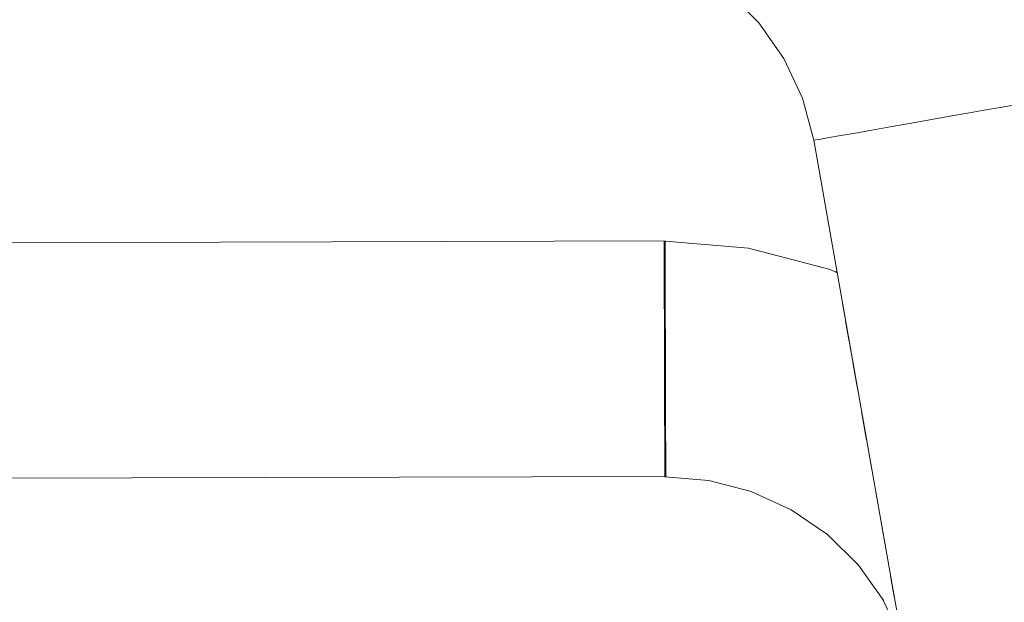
# Model space of a CAD drawing. Header units: millimetres. Extents: x -30280 to 309309, y -17460 to 4378.
# Tile 439 of 656: x 148311 to 148377, y -14528 to -14488. Entities that reach past the tile are written whole.
import ezdxf

# ---------------------------------------------------------------- set-up
doc = ezdxf.new("R2010")
doc.units = ezdxf.units.MM
doc.header["$MEASUREMENT"] = 0
doc.linetypes.add('Wipeout_Contour', pattern=[1000, 0, -1000])
doc.layers.add('P1_PLANTA PRIMERA_4_Nuevo_08_E_Envans secs', color=7, linetype='Continuous')
doc.layers.add('P1_PLANTA PRIMERA_4_Nuevo_09_EI_Mobiliari general', color=7, linetype='Continuous')
doc.layers.add('P1_PLANTA PRIMERA_4_Nuevo_09_EI_Mobiliari general_Pluma_Nº__1', color=7, linetype='Continuous', lineweight=5)

msp = doc.modelspace()

# ---------------------------------------------------------------- wipeouts: each hides what was drawn before it
at = {"color": 254, "linetype": 'Wipeout_Contour', "lineweight": 0, "ltscale": 4168802.32584306}
msp.add_wipeout([(147993.395, -14496.363), (147991.819, -14505.297), (147997.826, -14503.696), (148003.486, -14503.223), (148178.929, -14503.678), (148354.372, -14503.196), (148360.032, -14503.696), (148365.582, -14505.147), (148364.463, -14496.363), (148363.694, -14493.495), (148362.438, -14490.805), (148360.733, -14488.374), (148358.631, -14486.277), (148356.196, -14484.578), (148353.503, -14483.328), (148350.633, -14482.566), (148347.674, -14482.315), (148192.121, -14482.728), (148178.929, -14482.764), (148165.738, -14482.801), (148010.184, -14482.293), (148007.225, -14482.566), (148004.355, -14483.328), (148001.662, -14484.578), (147999.227, -14486.277), (147997.125, -14488.374), (147995.42, -14490.805), (147994.164, -14493.495)], dxfattribs=at).dxf.layer = 'P1_PLANTA PRIMERA_4_Nuevo_09_EI_Mobiliari general'

# ---------------------------------------------------------------- next in the draw order: wipeouts: each hides what was drawn before it
at = {"color": 254, "linetype": 'Wipeout_Contour', "lineweight": 0, "ltscale": 1490846.539842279}
msp.add_wipeout([(148362.107, -14469.75), (148364.172, -14470.707), (148368.898, -14474.006), (148372.979, -14478.077), (148376.289, -14482.795), (148378.728, -14488.018), (148380.22, -14493.585), (148382.286, -14505.297), (148403.929, -14505.297), (148403.929, -14469.75)], dxfattribs=at).dxf.layer = 'P1_PLANTA PRIMERA_4_Nuevo_09_EI_Mobiliari general'

# ---------------------------------------------------------------- next in the draw order: wipeouts: each hides what was drawn before it
at = {"color": 254, "linetype": 'Wipeout_Contour', "lineweight": 0, "ltscale": 596490.986384}
msp.add_wipeout([(148428.929, -14807.895), (148373.71, -14494.733), (148372.342, -14494.974), (148428.929, -14815.895)], dxfattribs=at).dxf.layer = 'P1_PLANTA PRIMERA_4_Nuevo_09_EI_Mobiliari general'
at = {"color": 254, "linetype": 'Wipeout_Contour', "lineweight": 0, "ltscale": 447208.118275}
msp.add_wipeout([(148360.032, -14504.178), (148365.582, -14505.63), (148360.052, -14503.819)], dxfattribs=at).dxf.layer = 'P1_PLANTA PRIMERA_4_Nuevo_09_EI_Mobiliari general'

# ---------------------------------------------------------------- next in the draw order: wipeouts: each hides what was drawn before it
at = {"color": 254, "linetype": 'Wipeout_Contour', "lineweight": 0, "ltscale": 596487.728079}
msp.add_wipeout([(148428.929, -14815.895), (148372.342, -14494.974), (148370.974, -14495.215), (148427.518, -14815.895)], dxfattribs=at).dxf.layer = 'P1_PLANTA PRIMERA_4_Nuevo_09_EI_Mobiliari general'
at = {"color": 254, "linetype": 'Wipeout_Contour', "lineweight": 0, "ltscale": 447208.062316}
msp.add_wipeout([(148359.97, -14504.762), (148365.459, -14506.198), (148360.032, -14504.178)], dxfattribs=at).dxf.layer = 'P1_PLANTA PRIMERA_4_Nuevo_09_EI_Mobiliari general'

# ---------------------------------------------------------------- next in the draw order: wipeouts: each hides what was drawn before it
at = {"color": 254, "linetype": 'Wipeout_Contour', "lineweight": 0, "ltscale": 447207.908638}
msp.add_wipeout([(148359.869, -14505.554), (148365.259, -14506.963), (148359.97, -14504.762)], dxfattribs=at).dxf.layer = 'P1_PLANTA PRIMERA_4_Nuevo_09_EI_Mobiliari general'

# ---------------------------------------------------------------- next in the draw order: wipeouts: each hides what was drawn before it
at = {"color": 254, "linetype": 'Wipeout_Contour', "lineweight": 0, "ltscale": 596293.74136}
msp.add_wipeout([(148364.987, -14507.902), (148366.631, -14508.653), (148366.427, -14507.497), (148365.259, -14506.963)], dxfattribs=at).dxf.layer = 'P1_PLANTA PRIMERA_4_Nuevo_09_EI_Mobiliari general'

# ---------------------------------------------------------------- next in the draw order: wipeouts: each hides what was drawn before it
at = {"color": 254, "linetype": 'Wipeout_Contour', "lineweight": 0, "ltscale": 596294.014239}
msp.add_wipeout([(148364.651, -14508.987), (148366.868, -14509.999), (148366.631, -14508.653), (148364.987, -14507.902)], dxfattribs=at).dxf.layer = 'P1_PLANTA PRIMERA_4_Nuevo_09_EI_Mobiliari general'

# ---------------------------------------------------------------- next in the draw order: wipeouts: each hides what was drawn before it
at = {"color": 254, "linetype": 'Wipeout_Contour', "lineweight": 0, "ltscale": 596279.531617}
msp.add_wipeout([(148359.563, -14507.656), (148364.651, -14508.987), (148364.987, -14507.902), (148359.732, -14506.528)], dxfattribs=at).dxf.layer = 'P1_PLANTA PRIMERA_4_Nuevo_09_EI_Mobiliari general'

# ---------------------------------------------------------------- next in the draw order: wipeouts: each hides what was drawn before it
at = {"color": 254, "linetype": 'Wipeout_Contour', "lineweight": 0, "ltscale": 596258.396227}
msp.add_wipeout([(148354.377, -14506.081), (148354.38, -14507.196), (148359.563, -14507.656), (148359.732, -14506.528)], dxfattribs=at).dxf.layer = 'P1_PLANTA PRIMERA_4_Nuevo_09_EI_Mobiliari general'
at = {"color": 254, "linetype": 'Wipeout_Contour', "lineweight": 0, "ltscale": 596294.292235}
msp.add_wipeout([(148364.263, -14510.183), (148367.131, -14511.494), (148366.868, -14509.999), (148364.651, -14508.987)], dxfattribs=at).dxf.layer = 'P1_PLANTA PRIMERA_4_Nuevo_09_EI_Mobiliari general'

# ---------------------------------------------------------------- next in the draw order: wipeouts: each hides what was drawn before it
at = {"color": 254, "linetype": 'Wipeout_Contour', "lineweight": 0, "ltscale": 447010.407405}
msp.add_wipeout([(148354.375, -14505.068), (148178.929, -14505.55), (148354.377, -14506.054)], dxfattribs=at).dxf.layer = 'P1_PLANTA PRIMERA_4_Nuevo_09_EI_Mobiliari general'
at = {"color": 254, "linetype": 'Wipeout_Contour', "lineweight": 0, "ltscale": 596278.907748}
msp.add_wipeout([(148359.563, -14507.656), (148359.367, -14508.903), (148364.263, -14510.183), (148364.651, -14508.987)], dxfattribs=at).dxf.layer = 'P1_PLANTA PRIMERA_4_Nuevo_09_EI_Mobiliari general'

# ---------------------------------------------------------------- next in the draw order: wipeouts: each hides what was drawn before it
at = {"color": 254, "linetype": 'Wipeout_Contour', "lineweight": 0, "ltscale": 596258.511002}
msp.add_wipeout([(148354.38, -14507.223), (148354.383, -14508.46), (148359.367, -14508.903), (148359.563, -14507.656)], dxfattribs=at).dxf.layer = 'P1_PLANTA PRIMERA_4_Nuevo_09_EI_Mobiliari general'
at = {"color": 254, "linetype": 'Wipeout_Contour', "lineweight": 0, "ltscale": 596294.564927}
msp.add_wipeout([(148363.833, -14511.456), (148367.413, -14513.092), (148367.131, -14511.494), (148364.263, -14510.183)], dxfattribs=at).dxf.layer = 'P1_PLANTA PRIMERA_4_Nuevo_09_EI_Mobiliari general'

# ---------------------------------------------------------------- next in the draw order: wipeouts: each hides what was drawn before it
at = {"color": 254, "linetype": 'Wipeout_Contour', "lineweight": 0, "ltscale": 595898.647336}
msp.add_wipeout([(148354.377, -14506.054), (148178.929, -14506.536), (148178.929, -14507.678), (148354.38, -14507.196)], dxfattribs=at).dxf.layer = 'P1_PLANTA PRIMERA_4_Nuevo_09_EI_Mobiliari general'
at = {"color": 254, "linetype": 'Wipeout_Contour', "lineweight": 0, "ltscale": 596278.17985}
msp.add_wipeout([(148359.367, -14508.903), (148359.151, -14510.232), (148363.833, -14511.456), (148364.263, -14510.183)], dxfattribs=at).dxf.layer = 'P1_PLANTA PRIMERA_4_Nuevo_09_EI_Mobiliari general'

# ---------------------------------------------------------------- next in the draw order: wipeouts: each hides what was drawn before it
at = {"color": 254, "linetype": 'Wipeout_Contour', "lineweight": 0, "ltscale": 596258.618125}
msp.add_wipeout([(148354.383, -14508.487), (148354.387, -14509.807), (148359.151, -14510.232), (148359.367, -14508.903)], dxfattribs=at).dxf.layer = 'P1_PLANTA PRIMERA_4_Nuevo_09_EI_Mobiliari general'
at = {"color": 254, "linetype": 'Wipeout_Contour', "lineweight": 0, "ltscale": 596294.633924}
msp.add_wipeout([(148363.375, -14512.766), (148367.556, -14514.677), (148367.413, -14513.092), (148363.833, -14511.456)], dxfattribs=at).dxf.layer = 'P1_PLANTA PRIMERA_4_Nuevo_09_EI_Mobiliari general'

# ---------------------------------------------------------------- next in the draw order: wipeouts: each hides what was drawn before it
at = {"color": 254, "linetype": 'Wipeout_Contour', "lineweight": 0, "ltscale": 595899.121887}
msp.add_wipeout([(148178.929, -14507.678), (148178.929, -14508.942), (148354.383, -14508.46), (148354.38, -14507.196)], dxfattribs=at).dxf.layer = 'P1_PLANTA PRIMERA_4_Nuevo_09_EI_Mobiliari general'
at = {"color": 254, "linetype": 'Wipeout_Contour', "lineweight": 0, "ltscale": 596277.37005}
msp.add_wipeout([(148359.151, -14510.232), (148358.92, -14511.601), (148363.375, -14512.766), (148363.833, -14511.456)], dxfattribs=at).dxf.layer = 'P1_PLANTA PRIMERA_4_Nuevo_09_EI_Mobiliari general'
at = {"color": 254, "linetype": 'Wipeout_Contour', "lineweight": 0, "ltscale": 447227.608842}
msp.add_wipeout([(148366.864, -14515.884), (148368.049, -14516.699), (148367.711, -14514.783)], dxfattribs=at).dxf.layer = 'P1_PLANTA PRIMERA_4_Nuevo_09_EI_Mobiliari general'

# ---------------------------------------------------------------- next in the draw order: wipeouts: each hides what was drawn before it
at = {"color": 254, "linetype": 'Wipeout_Contour', "lineweight": 0, "ltscale": 596258.591945}
msp.add_wipeout([(148354.324, -14509.828), (148354.328, -14511.218), (148358.92, -14511.601), (148359.151, -14510.232)], dxfattribs=at).dxf.layer = 'P1_PLANTA PRIMERA_4_Nuevo_09_EI_Mobiliari general'
at = {"color": 254, "linetype": 'Wipeout_Contour', "lineweight": 0, "ltscale": 596293.821127}
msp.add_wipeout([(148362.903, -14514.074), (148366.864, -14515.884), (148367.556, -14514.677), (148363.375, -14512.766)], dxfattribs=at).dxf.layer = 'P1_PLANTA PRIMERA_4_Nuevo_09_EI_Mobiliari general'

# ---------------------------------------------------------------- next in the draw order: wipeouts: each hides what was drawn before it
at = {"color": 254, "linetype": 'Wipeout_Contour', "lineweight": 0, "ltscale": 595899.637115}
msp.add_wipeout([(148354.383, -14508.46), (148178.929, -14508.942), (148178.929, -14510.289), (148354.387, -14509.807)], dxfattribs=at).dxf.layer = 'P1_PLANTA PRIMERA_4_Nuevo_09_EI_Mobiliari general'
at = {"color": 254, "linetype": 'Wipeout_Contour', "lineweight": 0, "ltscale": 596276.502965}
msp.add_wipeout([(148358.92, -14511.601), (148358.682, -14512.97), (148362.903, -14514.074), (148363.375, -14512.766)], dxfattribs=at).dxf.layer = 'P1_PLANTA PRIMERA_4_Nuevo_09_EI_Mobiliari general'
at = {"color": 254, "linetype": 'Wipeout_Contour', "lineweight": 0, "ltscale": 596303.355948}
msp.add_wipeout([(148366.171, -14517.049), (148368.378, -14518.566), (148368.049, -14516.699), (148366.864, -14515.884)], dxfattribs=at).dxf.layer = 'P1_PLANTA PRIMERA_4_Nuevo_09_EI_Mobiliari general'

# ---------------------------------------------------------------- next in the draw order: wipeouts: each hides what was drawn before it
at = {"color": 254, "linetype": 'Wipeout_Contour', "lineweight": 0, "ltscale": 596258.674279}
msp.add_wipeout([(148354.328, -14511.218), (148354.332, -14512.607), (148358.682, -14512.97), (148358.92, -14511.601)], dxfattribs=at).dxf.layer = 'P1_PLANTA PRIMERA_4_Nuevo_09_EI_Mobiliari general'
at = {"color": 254, "linetype": 'Wipeout_Contour', "lineweight": 0, "ltscale": 596291.986394}
msp.add_wipeout([(148362.903, -14514.074), (148362.43, -14515.339), (148366.171, -14517.049), (148366.864, -14515.884)], dxfattribs=at).dxf.layer = 'P1_PLANTA PRIMERA_4_Nuevo_09_EI_Mobiliari general'

# ---------------------------------------------------------------- next in the draw order: wipeouts: each hides what was drawn before it
at = {"color": 254, "linetype": 'Wipeout_Contour', "lineweight": 0, "ltscale": 893862.880854}
msp.add_wipeout([(148354.387, -14509.807), (148178.929, -14510.289), (148185.471, -14510.307), (148185.467, -14511.661), (148354.328, -14511.196), (148354.324, -14509.828)], dxfattribs=at).dxf.layer = 'P1_PLANTA PRIMERA_4_Nuevo_09_EI_Mobiliari general'
at = {"color": 254, "linetype": 'Wipeout_Contour', "lineweight": 0, "ltscale": 596275.604856}
msp.add_wipeout([(148358.682, -14512.97), (148358.445, -14514.297), (148362.43, -14515.339), (148362.903, -14514.074)], dxfattribs=at).dxf.layer = 'P1_PLANTA PRIMERA_4_Nuevo_09_EI_Mobiliari general'
at = {"color": 254, "linetype": 'Wipeout_Contour', "lineweight": 0, "ltscale": 596303.263588}
msp.add_wipeout([(148365.5, -14518.136), (148368.689, -14520.327), (148368.378, -14518.565), (148366.171, -14517.049)], dxfattribs=at).dxf.layer = 'P1_PLANTA PRIMERA_4_Nuevo_09_EI_Mobiliari general'

# ---------------------------------------------------------------- next in the draw order: wipeouts: each hides what was drawn before it
at = {"color": 254, "linetype": 'Wipeout_Contour', "lineweight": 0, "ltscale": 596258.740191}
msp.add_wipeout([(148354.332, -14512.607), (148354.335, -14513.954), (148358.445, -14514.297), (148358.682, -14512.97)], dxfattribs=at).dxf.layer = 'P1_PLANTA PRIMERA_4_Nuevo_09_EI_Mobiliari general'
at = {"color": 254, "linetype": 'Wipeout_Contour', "lineweight": 0, "ltscale": 596290.162118}
msp.add_wipeout([(148362.43, -14515.339), (148361.972, -14516.524), (148365.5, -14518.136), (148366.171, -14517.049)], dxfattribs=at).dxf.layer = 'P1_PLANTA PRIMERA_4_Nuevo_09_EI_Mobiliari general'

# ---------------------------------------------------------------- next in the draw order: wipeouts: each hides what was drawn before it
at = {"color": 254, "linetype": 'Wipeout_Contour', "lineweight": 0, "ltscale": 744776.060559}
msp.add_wipeout([(148172.391, -14511.696), (148172.395, -14513.05), (148178.929, -14513.068), (148354.332, -14512.585), (148354.328, -14511.196)], dxfattribs=at).dxf.layer = 'P1_PLANTA PRIMERA_4_Nuevo_09_EI_Mobiliari general'
at = {"color": 254, "linetype": 'Wipeout_Contour', "lineweight": 0, "ltscale": 596274.70284}
msp.add_wipeout([(148358.445, -14514.297), (148358.214, -14515.541), (148361.972, -14516.524), (148362.43, -14515.339)], dxfattribs=at).dxf.layer = 'P1_PLANTA PRIMERA_4_Nuevo_09_EI_Mobiliari general'
at = {"color": 254, "linetype": 'Wipeout_Contour', "lineweight": 0, "ltscale": 596302.109806}
msp.add_wipeout([(148365.5, -14518.136), (148364.87, -14519.113), (148367.877, -14521.18), (148368.689, -14520.327)], dxfattribs=at).dxf.layer = 'P1_PLANTA PRIMERA_4_Nuevo_09_EI_Mobiliari general'

# ---------------------------------------------------------------- next in the draw order: wipeouts: each hides what was drawn before it
at = {"color": 254, "linetype": 'Wipeout_Contour', "lineweight": 0, "ltscale": 596258.787485}
msp.add_wipeout([(148354.335, -14513.954), (148354.339, -14515.218), (148358.214, -14515.541), (148358.445, -14514.297)], dxfattribs=at).dxf.layer = 'P1_PLANTA PRIMERA_4_Nuevo_09_EI_Mobiliari general'
at = {"color": 254, "linetype": 'Wipeout_Contour', "lineweight": 0, "ltscale": 596288.403444}
msp.add_wipeout([(148361.542, -14517.592), (148364.87, -14519.113), (148365.5, -14518.136), (148361.972, -14516.524)], dxfattribs=at).dxf.layer = 'P1_PLANTA PRIMERA_4_Nuevo_09_EI_Mobiliari general'
at = {"color": 254, "linetype": 'Wipeout_Contour', "lineweight": 0, "ltscale": 596309.321854}
msp.add_wipeout([(148367.144, -14521.904), (148369.349, -14524.069), (148369.041, -14522.323), (148367.877, -14521.18)], dxfattribs=at).dxf.layer = 'P1_PLANTA PRIMERA_4_Nuevo_09_EI_Mobiliari general'

# ---------------------------------------------------------------- next in the draw order: wipeouts: each hides what was drawn before it
at = {"color": 254, "linetype": 'Wipeout_Contour', "lineweight": 0, "ltscale": 744802.505259}
msp.add_wipeout([(148178.929, -14513.068), (148185.463, -14513.086), (148185.459, -14514.397), (148354.335, -14513.932), (148354.332, -14512.607)], dxfattribs=at).dxf.layer = 'P1_PLANTA PRIMERA_4_Nuevo_09_EI_Mobiliari general'
at = {"color": 254, "linetype": 'Wipeout_Contour', "lineweight": 0, "ltscale": 596273.824082}
msp.add_wipeout([(148358.214, -14515.541), (148357.997, -14516.665), (148361.542, -14517.592), (148361.972, -14516.524)], dxfattribs=at).dxf.layer = 'P1_PLANTA PRIMERA_4_Nuevo_09_EI_Mobiliari general'
at = {"color": 254, "linetype": 'Wipeout_Contour', "lineweight": 0, "ltscale": 596299.707741}
msp.add_wipeout([(148364.87, -14519.113), (148364.3, -14519.949), (148367.144, -14521.904), (148367.877, -14521.18)], dxfattribs=at).dxf.layer = 'P1_PLANTA PRIMERA_4_Nuevo_09_EI_Mobiliari general'

# ---------------------------------------------------------------- next in the draw order: wipeouts: each hides what was drawn before it
at = {"color": 254, "linetype": 'Wipeout_Contour', "lineweight": 0, "ltscale": 596258.81445}
msp.add_wipeout([(148354.339, -14515.218), (148354.343, -14516.36), (148357.997, -14516.665), (148358.214, -14515.541)], dxfattribs=at).dxf.layer = 'P1_PLANTA PRIMERA_4_Nuevo_09_EI_Mobiliari general'
at = {"color": 254, "linetype": 'Wipeout_Contour', "lineweight": 0, "ltscale": 596286.763602}
msp.add_wipeout([(148361.154, -14518.511), (148364.3, -14519.949), (148364.87, -14519.113), (148361.542, -14517.592)], dxfattribs=at).dxf.layer = 'P1_PLANTA PRIMERA_4_Nuevo_09_EI_Mobiliari general'
at = {"color": 254, "linetype": 'Wipeout_Contour', "lineweight": 0, "ltscale": 447230.013675}
msp.add_wipeout([(148366.512, -14522.477), (148368.845, -14524.77), (148367.144, -14521.904)], dxfattribs=at).dxf.layer = 'P1_PLANTA PRIMERA_4_Nuevo_09_EI_Mobiliari general'

# ---------------------------------------------------------------- next in the draw order: wipeouts: each hides what was drawn before it
at = {"color": 254, "linetype": 'Wipeout_Contour', "lineweight": 0, "ltscale": 595914.650376}
msp.add_wipeout([(148185.459, -14514.397), (148185.455, -14515.661), (148354.339, -14515.196), (148354.335, -14513.954)], dxfattribs=at).dxf.layer = 'P1_PLANTA PRIMERA_4_Nuevo_09_EI_Mobiliari general'
at = {"color": 254, "linetype": 'Wipeout_Contour', "lineweight": 0, "ltscale": 447212.497655}
msp.add_wipeout([(148360.819, -14519.253), (148363.809, -14520.619), (148361.154, -14518.511)], dxfattribs=at).dxf.layer = 'P1_PLANTA PRIMERA_4_Nuevo_09_EI_Mobiliari general'
at = {"color": 254, "linetype": 'Wipeout_Contour', "lineweight": 0, "ltscale": 596313.934584}
msp.add_wipeout([(148368.233, -14525.078), (148369.952, -14527.492), (148369.679, -14525.94), (148368.845, -14524.77)], dxfattribs=at).dxf.layer = 'P1_PLANTA PRIMERA_4_Nuevo_09_EI_Mobiliari general'

# ---------------------------------------------------------------- next in the draw order: wipeouts: each hides what was drawn before it
at = {"color": 254, "linetype": 'Wipeout_Contour', "lineweight": 0, "ltscale": 596482.327797}
msp.add_wipeout([(148427.518, -14815.895), (148370.974, -14495.215), (148369.647, -14495.449), (148426.151, -14815.895)], dxfattribs=at).dxf.layer = 'P1_PLANTA PRIMERA_4_Nuevo_09_EI_Mobiliari general'
at = {"color": 254, "linetype": 'Wipeout_Contour', "lineweight": 0, "ltscale": 595915.119165}
msp.add_wipeout([(148185.455, -14515.661), (148185.452, -14516.803), (148354.343, -14516.338), (148354.339, -14515.218)], dxfattribs=at).dxf.layer = 'P1_PLANTA PRIMERA_4_Nuevo_09_EI_Mobiliari general'

# ---------------------------------------------------------------- next in the draw order: wipeouts: each hides what was drawn before it
at = {"color": 254, "linetype": 'Wipeout_Contour', "lineweight": 0, "ltscale": 596477.174883}
msp.add_wipeout([(148369.647, -14495.449), (148368.403, -14495.668), (148424.867, -14815.895), (148426.151, -14815.895)], dxfattribs=at).dxf.layer = 'P1_PLANTA PRIMERA_4_Nuevo_09_EI_Mobiliari general'

# ---------------------------------------------------------------- next in the draw order: wipeouts: each hides what was drawn before it
at = {"color": 254, "linetype": 'Wipeout_Contour', "lineweight": 0, "ltscale": 596472.425911}
msp.add_wipeout([(148424.867, -14815.895), (148368.403, -14495.668), (148367.278, -14495.867), (148423.707, -14815.895)], dxfattribs=at).dxf.layer = 'P1_PLANTA PRIMERA_4_Nuevo_09_EI_Mobiliari general'

# ---------------------------------------------------------------- next in the draw order: wipeouts: each hides what was drawn before it
at = {"color": 254, "linetype": 'Wipeout_Contour', "lineweight": 0, "ltscale": 596468.225169}
msp.add_wipeout([(148366.307, -14496.038), (148422.706, -14815.895), (148423.707, -14815.895), (148367.278, -14495.867)], dxfattribs=at).dxf.layer = 'P1_PLANTA PRIMERA_4_Nuevo_09_EI_Mobiliari general'

# ---------------------------------------------------------------- next in the draw order: wipeouts: each hides what was drawn before it
at = {"color": 254, "linetype": 'Wipeout_Contour', "lineweight": 0, "ltscale": 447392.247778}
msp.add_wipeout([(148422.706, -14815.895), (148366.307, -14496.038), (148421.894, -14815.895)], dxfattribs=at).dxf.layer = 'P1_PLANTA PRIMERA_4_Nuevo_09_EI_Mobiliari general'

# ---------------------------------------------------------------- next in the draw order: wipeouts: each hides what was drawn before it
at = {"color": 254, "linetype": 'Wipeout_Contour', "lineweight": 0, "ltscale": 447390.069914}
msp.add_wipeout([(148421.894, -14815.895), (148365.519, -14496.177), (148421.295, -14815.895)], dxfattribs=at).dxf.layer = 'P1_PLANTA PRIMERA_4_Nuevo_09_EI_Mobiliari general'

# ---------------------------------------------------------------- next in the draw order: wipeouts: each hides what was drawn before it
at = {"color": 254, "linetype": 'Wipeout_Contour', "lineweight": 0, "ltscale": 447388.537994}
msp.add_wipeout([(148421.295, -14815.895), (148364.939, -14496.279), (148420.929, -14815.895)], dxfattribs=at).dxf.layer = 'P1_PLANTA PRIMERA_4_Nuevo_09_EI_Mobiliari general'

# ---------------------------------------------------------------- next in the draw order: wipeouts: each hides what was drawn before it
at = {"color": 254, "linetype": 'Wipeout_Contour', "lineweight": 0, "ltscale": 596494.027489}
msp.add_wipeout([(148377.406, -14494.081), (148376.281, -14494.279), (148428.929, -14792.86), (148428.929, -14786.282)], dxfattribs=at).dxf.layer = 'P1_PLANTA PRIMERA_4_Nuevo_09_EI_Mobiliari general'

# ---------------------------------------------------------------- next in the draw order: wipeouts: each hides what was drawn before it
at = {"color": 254, "linetype": 'Wipeout_Contour', "lineweight": 0, "ltscale": 596493.08206}
msp.add_wipeout([(148428.929, -14792.86), (148376.281, -14494.279), (148375.037, -14494.499), (148428.929, -14800.138)], dxfattribs=at).dxf.layer = 'P1_PLANTA PRIMERA_4_Nuevo_09_EI_Mobiliari general'

# ---------------------------------------------------------------- next in the draw order: wipeouts: each hides what was drawn before it
at = {"color": 254, "linetype": 'Wipeout_Contour', "lineweight": 0, "ltscale": 447247.898586}
msp.add_wipeout([(148376.043, -14488.996), (148377.406, -14494.081), (148376.969, -14488.658)], dxfattribs=at).dxf.layer = 'P1_PLANTA PRIMERA_4_Nuevo_09_EI_Mobiliari general'
at = {"color": 254, "linetype": 'Wipeout_Contour', "lineweight": 0, "ltscale": 596492.057953}
msp.add_wipeout([(148373.71, -14494.733), (148428.929, -14807.895), (148428.929, -14800.138), (148375.037, -14494.499)], dxfattribs=at).dxf.layer = 'P1_PLANTA PRIMERA_4_Nuevo_09_EI_Mobiliari general'

# ---------------------------------------------------------------- next in the draw order: wipeouts: each hides what was drawn before it
at = {"color": 254, "linetype": 'Wipeout_Contour', "lineweight": 0, "ltscale": 447240.896712}
msp.add_wipeout([(148373.815, -14484.226), (148376.043, -14488.996), (148374.669, -14483.732)], dxfattribs=at).dxf.layer = 'P1_PLANTA PRIMERA_4_Nuevo_09_EI_Mobiliari general'

# ---------------------------------------------------------------- next in the draw order: wipeouts: each hides what was drawn before it
at = {"color": 254, "linetype": 'Wipeout_Contour', "lineweight": 0, "ltscale": 596328.769016}
msp.add_wipeout([(148376.043, -14488.996), (148374.969, -14489.387), (148376.281, -14494.279), (148377.406, -14494.081)], dxfattribs=at).dxf.layer = 'P1_PLANTA PRIMERA_4_Nuevo_09_EI_Mobiliari general'

# ---------------------------------------------------------------- next in the draw order: wipeouts: each hides what was drawn before it
at = {"color": 254, "linetype": 'Wipeout_Contour', "lineweight": 0, "ltscale": 596319.882148}
msp.add_wipeout([(148373.815, -14484.226), (148372.826, -14484.797), (148374.969, -14489.387), (148376.043, -14488.996)], dxfattribs=at).dxf.layer = 'P1_PLANTA PRIMERA_4_Nuevo_09_EI_Mobiliari general'

# ---------------------------------------------------------------- next in the draw order: wipeouts: each hides what was drawn before it
at = {"color": 254, "linetype": 'Wipeout_Contour', "lineweight": 0, "ltscale": 596324.283468}
msp.add_wipeout([(148374.969, -14489.387), (148373.782, -14489.82), (148375.037, -14494.499), (148376.281, -14494.279)], dxfattribs=at).dxf.layer = 'P1_PLANTA PRIMERA_4_Nuevo_09_EI_Mobiliari general'

# ---------------------------------------------------------------- next in the draw order: wipeouts: each hides what was drawn before it
at = {"color": 254, "linetype": 'Wipeout_Contour', "lineweight": 0, "ltscale": 596315.75918}
msp.add_wipeout([(148372.826, -14484.797), (148371.732, -14485.43), (148373.782, -14489.82), (148374.969, -14489.387)], dxfattribs=at).dxf.layer = 'P1_PLANTA PRIMERA_4_Nuevo_09_EI_Mobiliari general'

# ---------------------------------------------------------------- next in the draw order: wipeouts: each hides what was drawn before it
at = {"color": 254, "linetype": 'Wipeout_Contour', "lineweight": 0, "ltscale": 596319.415752}
msp.add_wipeout([(148373.782, -14489.82), (148372.516, -14490.281), (148373.71, -14494.733), (148375.037, -14494.499)], dxfattribs=at).dxf.layer = 'P1_PLANTA PRIMERA_4_Nuevo_09_EI_Mobiliari general'

# ---------------------------------------------------------------- next in the draw order: wipeouts: each hides what was drawn before it
at = {"color": 254, "linetype": 'Wipeout_Contour', "lineweight": 0, "ltscale": 596311.284681}
msp.add_wipeout([(148371.732, -14485.43), (148370.566, -14486.104), (148372.516, -14490.281), (148373.782, -14489.82)], dxfattribs=at).dxf.layer = 'P1_PLANTA PRIMERA_4_Nuevo_09_EI_Mobiliari general'

# ---------------------------------------------------------------- next in the draw order: wipeouts: each hides what was drawn before it
at = {"color": 254, "linetype": 'Wipeout_Contour', "lineweight": 0, "ltscale": 596314.313843}
msp.add_wipeout([(148372.516, -14490.281), (148371.211, -14490.756), (148372.342, -14494.974), (148373.71, -14494.733)], dxfattribs=at).dxf.layer = 'P1_PLANTA PRIMERA_4_Nuevo_09_EI_Mobiliari general'

# ---------------------------------------------------------------- next in the draw order: wipeouts: each hides what was drawn before it
at = {"color": 254, "linetype": 'Wipeout_Contour', "lineweight": 0, "ltscale": 596306.594682}
msp.add_wipeout([(148370.566, -14486.104), (148369.364, -14486.8), (148371.211, -14490.756), (148372.516, -14490.281)], dxfattribs=at).dxf.layer = 'P1_PLANTA PRIMERA_4_Nuevo_09_EI_Mobiliari general'

# ---------------------------------------------------------------- next in the draw order: wipeouts: each hides what was drawn before it
at = {"color": 254, "linetype": 'Wipeout_Contour', "lineweight": 0, "ltscale": 596309.132792}
msp.add_wipeout([(148371.211, -14490.756), (148369.906, -14491.232), (148370.974, -14495.215), (148372.342, -14494.974)], dxfattribs=at).dxf.layer = 'P1_PLANTA PRIMERA_4_Nuevo_09_EI_Mobiliari general'

# ---------------------------------------------------------------- next in the draw order: wipeouts: each hides what was drawn before it
at = {"color": 254, "linetype": 'Wipeout_Contour', "lineweight": 0, "ltscale": 596301.831712}
msp.add_wipeout([(148369.364, -14486.8), (148368.161, -14487.495), (148369.906, -14491.232), (148371.211, -14490.756)], dxfattribs=at).dxf.layer = 'P1_PLANTA PRIMERA_4_Nuevo_09_EI_Mobiliari general'

# ---------------------------------------------------------------- next in the draw order: wipeouts: each hides what was drawn before it
at = {"color": 254, "linetype": 'Wipeout_Contour', "lineweight": 0, "ltscale": 596304.030015}
msp.add_wipeout([(148369.906, -14491.232), (148368.64, -14491.693), (148369.647, -14495.449), (148370.974, -14495.215)], dxfattribs=at).dxf.layer = 'P1_PLANTA PRIMERA_4_Nuevo_09_EI_Mobiliari general'

# ---------------------------------------------------------------- next in the draw order: wipeouts: each hides what was drawn before it
at = {"color": 254, "linetype": 'Wipeout_Contour', "lineweight": 0, "ltscale": 596297.140467}
msp.add_wipeout([(148368.161, -14487.495), (148366.995, -14488.17), (148368.64, -14491.693), (148369.906, -14491.232)], dxfattribs=at).dxf.layer = 'P1_PLANTA PRIMERA_4_Nuevo_09_EI_Mobiliari general'

# ---------------------------------------------------------------- next in the draw order: wipeouts: each hides what was drawn before it
at = {"color": 254, "linetype": 'Wipeout_Contour', "lineweight": 0, "ltscale": 596299.160501}
msp.add_wipeout([(148368.64, -14491.693), (148367.453, -14492.126), (148368.403, -14495.668), (148369.647, -14495.449)], dxfattribs=at).dxf.layer = 'P1_PLANTA PRIMERA_4_Nuevo_09_EI_Mobiliari general'

# ---------------------------------------------------------------- next in the draw order: wipeouts: each hides what was drawn before it
at = {"color": 254, "linetype": 'Wipeout_Contour', "lineweight": 0, "ltscale": 596292.663402}
msp.add_wipeout([(148366.995, -14488.17), (148365.901, -14488.802), (148367.453, -14492.126), (148368.64, -14491.693)], dxfattribs=at).dxf.layer = 'P1_PLANTA PRIMERA_4_Nuevo_09_EI_Mobiliari general'

# ---------------------------------------------------------------- next in the draw order: wipeouts: each hides what was drawn before it
at = {"color": 254, "linetype": 'Wipeout_Contour', "lineweight": 0, "ltscale": 596283.900923}
msp.add_wipeout([(148364.762, -14484.986), (148363.795, -14485.8), (148365.901, -14488.802), (148366.995, -14488.17)], dxfattribs=at).dxf.layer = 'P1_PLANTA PRIMERA_4_Nuevo_09_EI_Mobiliari general'
at = {"color": 254, "linetype": 'Wipeout_Contour', "lineweight": 0, "ltscale": 596294.672101}
msp.add_wipeout([(148367.453, -14492.126), (148366.379, -14492.517), (148367.278, -14495.867), (148368.403, -14495.668)], dxfattribs=at).dxf.layer = 'P1_PLANTA PRIMERA_4_Nuevo_09_EI_Mobiliari general'

# ---------------------------------------------------------------- next in the draw order: wipeouts: each hides what was drawn before it
at = {"color": 254, "linetype": 'Wipeout_Contour', "lineweight": 0, "ltscale": 596288.536392}
msp.add_wipeout([(148365.901, -14488.802), (148364.912, -14489.374), (148366.379, -14492.517), (148367.453, -14492.126)], dxfattribs=at).dxf.layer = 'P1_PLANTA PRIMERA_4_Nuevo_09_EI_Mobiliari general'

# ---------------------------------------------------------------- next in the draw order: wipeouts: each hides what was drawn before it
at = {"color": 254, "linetype": 'Wipeout_Contour', "lineweight": 0, "ltscale": 596280.261178}
msp.add_wipeout([(148363.795, -14485.8), (148362.92, -14486.535), (148364.912, -14489.374), (148365.901, -14488.802)], dxfattribs=at).dxf.layer = 'P1_PLANTA PRIMERA_4_Nuevo_09_EI_Mobiliari general'
at = {"color": 254, "linetype": 'Wipeout_Contour', "lineweight": 0, "ltscale": 447216.475733}
msp.add_wipeout([(148365.453, -14492.854), (148366.307, -14496.038), (148366.379, -14492.517)], dxfattribs=at).dxf.layer = 'P1_PLANTA PRIMERA_4_Nuevo_09_EI_Mobiliari general'

# ---------------------------------------------------------------- next in the draw order: wipeouts: each hides what was drawn before it
at = {"color": 254, "linetype": 'Wipeout_Contour', "lineweight": 0, "ltscale": 447212.184651}
msp.add_wipeout([(148364.058, -14489.868), (148365.453, -14492.854), (148364.912, -14489.374)], dxfattribs=at).dxf.layer = 'P1_PLANTA PRIMERA_4_Nuevo_09_EI_Mobiliari general'

# ---------------------------------------------------------------- next in the draw order: wipeouts: each hides what was drawn before it
at = {"color": 254, "linetype": 'Wipeout_Contour', "lineweight": 0, "ltscale": 447206.318898}
msp.add_wipeout([(148362.166, -14487.169), (148364.058, -14489.868), (148362.92, -14486.535)], dxfattribs=at).dxf.layer = 'P1_PLANTA PRIMERA_4_Nuevo_09_EI_Mobiliari general'
at = {"color": 254, "linetype": 'Wipeout_Contour', "lineweight": 0, "ltscale": 447208.562489}
msp.add_wipeout([(148362.856, -14490.563), (148364.148, -14493.33), (148363.366, -14490.268)], dxfattribs=at).dxf.layer = 'P1_PLANTA PRIMERA_4_Nuevo_09_EI_Mobiliari general'

# ---------------------------------------------------------------- next in the draw order: wipeouts: each hides what was drawn before it
at = {"color": 254, "linetype": 'Wipeout_Contour', "lineweight": 0, "ltscale": 447207.608496}
msp.add_wipeout([(148362.543, -14490.744), (148363.809, -14493.453), (148362.856, -14490.563)], dxfattribs=at).dxf.layer = 'P1_PLANTA PRIMERA_4_Nuevo_09_EI_Mobiliari general'

# ---------------------------------------------------------------- next in the draw order: wipeouts: each hides what was drawn before it
at = {"color": 254, "linetype": 'Wipeout_Contour', "lineweight": 0, "ltscale": 11546169.40718183}
msp.add_wipeout([(147377.62, -12475.052), (147377.62, -14920.051), (147901.155, -14920.052), (147903.854, -14904.977), (147970.958, -14530.194), (147971.595, -14527.856), (147975.525, -14505.564), (147953.929, -14505.564), (147953.929, -14449.995), (147967.565, -14023.885), (148390.293, -14023.885), (148403.857, -14449.995), (148403.929, -14505.564), (148382.333, -14505.564), (148386.263, -14527.856), (148386.9, -14530.194), (148428.929, -14764.931), (148470.958, -14530.194), (148471.595, -14527.856), (148475.525, -14505.564), (148453.929, -14505.564), (148453.929, -14449.995), (148467.565, -14023.885), (148890.293, -14023.885), (148903.857, -14449.995), (148903.929, -14505.564), (148882.333, -14505.564), (148886.263, -14527.856), (148886.9, -14530.194), (148928.929, -14764.931), (148970.958, -14530.194), (148971.595, -14527.856), (148975.525, -14505.564), (148953.929, -14505.564), (148953.929, -14449.995), (148967.565, -14023.885), (149390.293, -14023.885), (149403.857, -14449.995), (149403.929, -14505.564), (149382.333, -14505.564), (149386.263, -14527.856), (149386.9, -14530.194), (149428.929, -14764.931), (149470.958, -14530.194), (149471.595, -14527.856), (149475.525, -14505.564), (149453.929, -14505.564), (149453.929, -14449.995), (149467.565, -14023.885), (149890.293, -14023.885), (149903.857, -14449.995), (149903.929, -14505.564), (149882.333, -14505.564), (149886.263, -14527.856), (149886.9, -14530.194), (149928.929, -14764.931), (149970.958, -14530.194), (149971.595, -14527.856), (149975.525, -14505.564), (149953.929, -14505.564), (149953.929, -14449.995), (149967.565, -14023.885), (150390.293, -14023.885), (150403.857, -14449.995), (150403.929, -14505.564), (150382.333, -14505.564), (150386.263, -14527.856), (150386.9, -14530.194), (150428.929, -14764.931), (150470.958, -14530.194), (150471.595, -14527.856), (150475.525, -14505.564), (150453.929, -14505.564), (150453.929, -14449.995), (150467.565, -14023.885), (150732.62, -14023.885), (150732.62, -12475.052)], dxfattribs=at).dxf.layer = 'P1_PLANTA PRIMERA_4_Nuevo_08_E_Envans secs'

# ---------------------------------------------------------------- next in the draw order: linework, layer by layer
at = {"layer": 'P1_PLANTA PRIMERA_4_Nuevo_09_EI_Mobiliari general_Pluma_Nº__1', "color": 7, "linetype": 'Continuous', "lineweight": 5}
for p, q in [((148360.733, -14488.374), (148358.631, -14486.277)), ((148362.438, -14490.805), (148360.733, -14488.374)), ((148363.694, -14493.495), (148362.438, -14490.805)), ((148364.463, -14496.363), (148363.694, -14493.495)), ((148376.281, -14494.279), (148375.037, -14494.499)), ((148377.406, -14494.081), (148376.281, -14494.279)), ((148378.377, -14493.91), (148377.406, -14494.081)), ((148372.342, -14494.974), (148370.974, -14495.215)), ((148373.71, -14494.732), (148372.342, -14494.974)), ((148375.037, -14494.499), (148373.71, -14494.732)), ((148368.403, -14495.669), (148367.278, -14495.867)), ((148369.647, -14495.449), (148368.403, -14495.669)), ((148370.974, -14495.215), (148369.647, -14495.449)), ((148364.583, -14496.342), (148364.463, -14496.363)), ((148364.939, -14496.279), (148364.583, -14496.342)), ((148365.519, -14496.177), (148364.939, -14496.279)), ((148366.307, -14496.038), (148365.519, -14496.177)), ((148367.278, -14495.867), (148366.307, -14496.038)), ((148354.372, -14503.196), (148172.373, -14503.696)), ((148354.31, -14503.218), (148354.309, -14503.318)), ((148354.309, -14503.318), (148354.31, -14503.679)), ((148354.31, -14503.679), (148354.311, -14504.268)), ((148354.372, -14503.196), (148354.372, -14503.318)), ((148360.031, -14503.696), (148354.372, -14503.223)), ((148354.372, -14503.318), (148354.372, -14503.678)), ((148354.372, -14503.678), (148354.373, -14504.268)), ((148365.582, -14505.147), (148360.031, -14503.696)), ((148354.311, -14504.268), (148354.312, -14505.068)), ((148354.373, -14504.268), (148354.375, -14505.068)), ((148354.312, -14505.068), (148354.314, -14506.054)), ((148354.375, -14505.068), (148354.377, -14506.054)), ((148366.05, -14505.361), (148365.582, -14505.147)), ((148366.039, -14505.297), (148365.909, -14505.297)), ((148354.314, -14506.054), (148354.317, -14507.196)), ((148354.377, -14506.054), (148354.38, -14507.196)), ((148354.317, -14507.196), (148354.32, -14508.46)), ((148354.38, -14507.196), (148354.383, -14508.46)), ((148354.32, -14508.46), (148354.324, -14509.807)), ((148354.383, -14508.46), (148354.387, -14509.807)), ((148354.324, -14509.807), (148354.328, -14511.196)), ((148354.387, -14509.807), (148354.39, -14511.196)), ((148354.328, -14511.196), (148354.331, -14512.585)), ((148354.39, -14511.196), (148354.394, -14512.585)), ((148354.331, -14512.585), (148354.335, -14513.932)), ((148354.394, -14512.585), (148354.398, -14513.932)), ((148354.335, -14513.932), (148354.339, -14515.196)), ((148354.398, -14513.932), (148354.402, -14515.196)), ((148354.339, -14515.196), (148354.343, -14516.338)), ((148354.402, -14515.196), (148354.406, -14516.338)), ((148354.343, -14516.338), (148354.346, -14517.324)), ((148354.406, -14516.338), (148354.409, -14517.324)), ((148354.346, -14517.324), (148354.349, -14518.124)), ((148354.409, -14517.324), (148354.411, -14518.124)), ((148354.349, -14518.124), (148354.351, -14518.714)), ((148354.411, -14518.124), (148354.414, -14518.713))]:
    msp.add_line(p, q, dxfattribs=at)

# ---------------------------------------------------------------- next in the draw order: wipeouts: each hides what was drawn before it
at = {"color": 254, "linetype": 'Wipeout_Contour', "lineweight": 0, "ltscale": 3425019.548723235}
msp.add_wipeout([(147918.687, -14920.052), (148401.155, -14920.052), (148420.309, -14813.077), (148419.308, -14807.401), (148370.485, -14530.514), (148369.166, -14527.557), (148367.506, -14525.227), (148365.389, -14523.147), (148362.936, -14521.462), (148360.224, -14520.222), (148357.333, -14519.467), (148354.354, -14519.218), (148185.441, -14519.661), (148178.929, -14519.679), (148172.417, -14519.696), (148003.505, -14519.196), (148000.525, -14519.467), (147997.634, -14520.222), (147994.922, -14521.462), (147992.469, -14523.147), (147990.352, -14525.227), (147988.692, -14527.557), (147987.484, -14530.106)], dxfattribs=at).dxf.layer = 'P1_PLANTA PRIMERA_4_Nuevo_08_E_Envans secs'

# ---------------------------------------------------------------- next in the draw order: linework, layer by layer
at = {"layer": 'P1_PLANTA PRIMERA_4_Nuevo_09_EI_Mobiliari general_Pluma_Nº__1', "color": 7, "linetype": 'Continuous', "lineweight": 5}
for p, q in [((148420.805, -14815.895), (148364.463, -14496.363)), ((148354.351, -14518.714), (148354.352, -14519.075)), ((148354.352, -14519.075), (148354.354, -14519.218)), ((148354.414, -14518.713), (148354.415, -14519.074)), ((148354.415, -14519.074), (148354.416, -14519.196)), ((148354.416, -14519.196), (148185.441, -14519.661)), ((148357.333, -14519.466), (148354.354, -14519.218)), ((148360.224, -14520.222), (148357.333, -14519.466)), ((148362.936, -14521.462), (148360.224, -14520.222)), ((148365.389, -14523.147), (148362.936, -14521.462)), ((148367.506, -14525.227), (148365.389, -14523.147)), ((148369.223, -14527.638), (148367.506, -14525.227)), ((148370.374, -14530.106), (148369.165, -14527.557))]:
    msp.add_line(p, q, dxfattribs=at)

doc.saveas('drawing.dxf')
